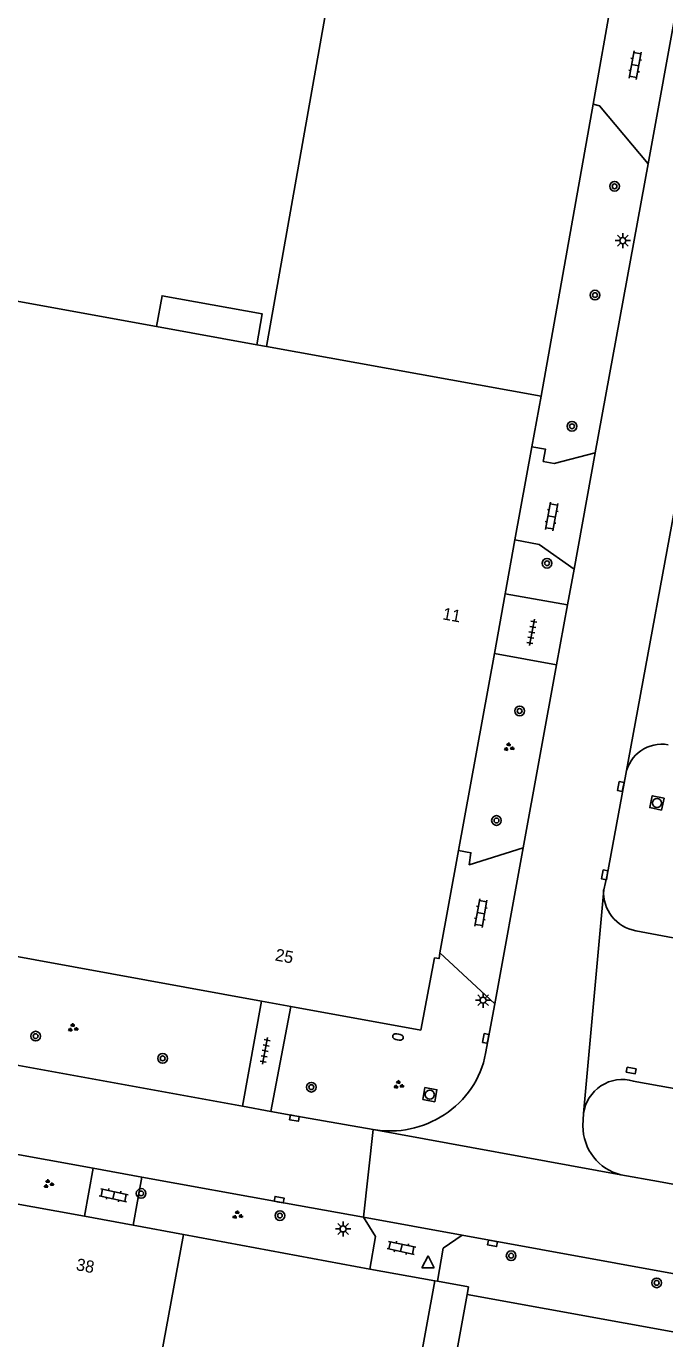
# Model space of a CAD drawing. Extents: x 130998 to 133001, y 398999 to 403002.
# Drawn here: x 132056.4 to 132109.2, y 399442.9 to 399551.3 of the extents above; entities that cross this region are included whole.
import ezdxf

# ---------------------------------------------------------------- set-up
doc = ezdxf.new("R2010")
doc.units = 0
for name, color, linetype in [('gg-afsc-hekwerk', 7, 'Continuous'), ('gg-anno-huisnummerreeks BGT', 7, 'Continuous'), ('gg-bbg-bijgebouw', 7, 'Continuous'), ('gg-bbg-gedigitaliseerde bijgebouw', 7, 'Continuous'), ('gg-bbg-hoofdgebouw', 7, 'Continuous'), ('gg-bbg-luifel en loopbrug', 7, 'Continuous'), ('gg-bbg-tussenscheiding', 7, 'Continuous'), ('gg-knt-verharding', 7, 'Continuous'), ('gg-knt-verharding nz', 7, 'Continuous'), ('gt-grn-weggrens', 7, 'Continuous'), ('gt-symb-boom', 7, 'Continuous'), ('gt-symb-brandkraan', 7, 'Continuous'), ('gt-symb-groenvak', 7, 'Continuous'), ('gt-symb-klinker verharding', 7, 'Continuous'), ('gt-symb-kolk', 7, 'Continuous'), ('gt-symb-kolk center center', 7, 'Continuous'), ('gt-symb-lichtmast', 7, 'Continuous'), ('gt-symb-rioolschacht', 7, 'Continuous'), ('gt-symb-tegel verharding', 7, 'Continuous'), ('gt-symb-waterafsluiter', 7, 'Continuous')]:
    doc.layers.add(name, color=color, linetype=linetype)

# ---------------------------------------------------------------- blocks, each defined once
blk = doc.blocks.new('gt0-KL1')
at = {"layer": 'gt-symb-klinker verharding'}
for p, q in [((-1.15, 0.3), (1.15, 0.3)), ((-1, -0.3), (-1, 0.3)), ((-0.5, 0.3), (-0.5, 0.45)), ((0, -0.3), (0, 0.3)), ((0.5, 0.3), (0.5, 0.45)), ((1, -0.3), (1, 0.3)), ((-1.15, -0.3), (1.15, -0.3)), ((-0.5, -0.45), (-0.5, -0.3)), ((0.5, -0.45), (0.5, -0.3))]:
    blk.add_line(p, q, dxfattribs=at)
blk = doc.blocks.new('gt0-KOLK')
at = {"layer": 'gt-symb-kolk'}
blk.add_lwpolyline([(0, 0), (0.37, 0), (0.37, 0.4), (-0.38, 0.4), (-0.38, 0), (0, 0)], dxfattribs=at)
blk = doc.blocks.new('gt0-BOOM')
at = {"layer": 'gt-symb-boom'}
for radius in [0.4, 0.2]:
    blk.add_circle((0, 0), radius, dxfattribs=at)
blk = doc.blocks.new('gt0-RS')
at = {"layer": 'gt-symb-rioolschacht'}
blk.add_lwpolyline([(-0.5, -0.5), (0.5, -0.5), (0.5, 0.5), (-0.5, 0.5)], close=True, dxfattribs=at)
blk.add_circle((0, 0), 0.375, dxfattribs=at)
blk = doc.blocks.new('gt0-GRVAK')
at = {"layer": 'gt-symb-groenvak'}
for p, q in [((-0.11, 0.19), (-0.23, 0.24)), ((-0.18, 0.15), (0.09, 0.15)), ((-0.09, 0.21), (-0.16, 0.32)), ((-0.05, 0.21), (-0.05, 0.39)), ((0, 0.21), (0.06, 0.32)), ((0.01, 0.19), (0.13, 0.24)), ((0.26, -0.05), (0.2, 0.06)), ((0.3, -0.05), (0.3, 0.13)), ((0.35, -0.05), (0.41, 0.06)), ((-0.24, -0.23), (-0.36, -0.18)), ((-0.32, -0.26), (-0.05, -0.26)), ((-0.23, -0.21), (-0.29, -0.09)), ((-0.18, -0.2), (-0.18, -0.02)), ((-0.14, -0.21), (-0.07, -0.09)), ((-0.12, -0.23), (0, -0.18)), ((0.24, -0.07), (0.12, -0.02)), ((0.17, -0.11), (0.44, -0.11)), ((0.37, -0.07), (0.49, -0.02))]:
    blk.add_line(p, q, dxfattribs=at)
blk = doc.blocks.new('gt0-KOLKCC')
at = {"layer": 'gt-symb-kolk center center'}
blk.add_lwpolyline([(-0.38, 0.2), (0.38, 0.2), (0.38, -0.2), (-0.38, -0.2)], close=True, dxfattribs=at)
blk = doc.blocks.new('gt0-TEG1')
at = {"layer": 'gt-symb-tegel verharding'}
for p, q in [((-1.12, 0), (1.12, 0)), ((-0.9, -0.25), (-0.9, 0.25)), ((-0.45, -0.25), (-0.45, 0.25)), ((0, -0.25), (0, 0.25)), ((0.45, -0.25), (0.45, 0.25)), ((0.9, -0.25), (0.9, 0.25))]:
    blk.add_line(p, q, dxfattribs=at)
blk = doc.blocks.new('gt0-LMAST')
at = {"layer": 'gt-symb-lichtmast'}
for p, q in [((-0.18, 0.17), (-0.45, 0.44)), ((-0.01, 0.25), (-0.01, 0.62)), ((0.17, 0.17), (0.44, 0.44)), ((-0.26, 0), (-0.63, 0)), ((-0.18, -0.18), (-0.45, -0.45)), ((-0.01, -0.25), (-0.01, -0.63)), ((0.44, -0.45), (0.17, -0.18)), ((0.24, 0), (0.62, 0))]:
    blk.add_line(p, q, dxfattribs=at)
blk.add_circle((-0.01, 0), 0.25, dxfattribs=at)
blk = doc.blocks.new('gt0-BR')
at = {"layer": 'gt-symb-brandkraan'}
for centre, radius, start, end in [((-0.24, 0), 0.206, 107.5669, 252.4331), ((0.6, -2.66), 3, 106.892, 107.5669), ((0, -0.69), 0.938, 73.108, 106.892), ((-0.6, -2.66), 3, 72.4331, 73.108), ((0.24, 0), 0.206, 287.567, 72.4331), ((0.6, 2.66), 3, 252.4331, 253.108), ((0, 0.69), 0.938, 253.108, 286.8921), ((-0.6, 2.66), 3, 286.8921, 287.567)]:
    blk.add_arc(centre, radius, start, end, dxfattribs=at)
blk = doc.blocks.new('gt0-WAFSL')
at = {"layer": 'gt-symb-waterafsluiter'}
for p, q in [((-0.5, -0.33), (0, 0.67)), ((0, 0.67), (0.5, -0.33)), ((0.5, -0.33), (-0.5, -0.33))]:
    blk.add_line(p, q, dxfattribs=at)

msp = doc.modelspace()

# ---------------------------------------------------------------- linework, layer by layer
at = {"layer": 'gg-afsc-hekwerk'}
for p, q in [((132069.42, 399451.47), (132084.83, 399448.6)), ((132084.83, 399448.6), (132090.21, 399447.64)), ((132085.7, 399422.98), (132090.21, 399447.64)), ((132090.21, 399447.64), (132090.43, 399447.6)), ((132090.43, 399447.6), (132092.99, 399447.15)), ((132092.99, 399447.15), (132092.88, 399446.52))]:
    msp.add_line(p, q, dxfattribs=at)
at = {"layer": 'gg-bbg-bijgebouw'}
msp.add_lwpolyline([(132167.71, 399409.55), (132171.84, 399432.17), (132092.88, 399446.52)], dxfattribs=at)
at = {"layer": 'gg-bbg-gedigitaliseerde bijgebouw'}
msp.add_lwpolyline([(132092.88, 399446.52), (132088.77, 399423.91), (132138.11, 399414.93)], dxfattribs=at)
at = {"layer": 'gg-bbg-hoofdgebouw'}
for p, q in [((132082, 399557.07), (132076.28, 399524.86)), ((132103.29, 399544.89), (132104.93, 399554.15)), ((132098.99, 399520.74), (132103.29, 399544.89)), ((132067.2, 399526.5), (132011.81, 399536.55)), ((132075.48, 399525), (132067.2, 399526.5)), ((132076.28, 399524.86), (132075.48, 399525)), ((132098.99, 399520.74), (132098.23, 399516.57)), ((132098.23, 399516.57), (132096.83, 399508.87)), ((132096.83, 399508.87), (132096.02, 399504.42)), ((132096.02, 399504.42), (132095.13, 399499.47)), ((132095.13, 399499.47), (132092.17, 399483.21)), ((132092.17, 399483.21), (132090.63, 399474.74)), ((132075.89, 399470.75), (132043.64, 399476.62)), ((132078.29, 399470.32), (132075.89, 399470.75)), ((132061.24, 399452.97), (132054.7, 399454.16)), ((132061.24, 399452.97), (132065.28, 399452.23)), ((132069.42, 399451.47), (132064.91, 399426.74)), ((132065.28, 399452.23), (132069.42, 399451.47))]:
    msp.add_line(p, q, dxfattribs=at)
for points in [[(132090.18, 399474.34), (132089.04, 399468.36), (132078.29, 399470.32)], [(132090.63, 399474.74), (132090.55, 399474.27), (132090.18, 399474.34)]]:
    msp.add_lwpolyline(points, dxfattribs=at)
at = {"layer": 'gg-bbg-luifel en loopbrug'}
msp.add_lwpolyline([(132067.2, 399526.5), (132067.66, 399529.04), (132075.94, 399527.55), (132075.48, 399525)], dxfattribs=at)
at = {"layer": 'gg-bbg-tussenscheiding'}
msp.add_line((132098.99, 399520.74), (132076.28, 399524.86), dxfattribs=at)
at = {"layer": 'gg-knt-verharding'}
for p, q in [((132103.46, 399516.06), (132107.83, 399539.95)), ((132101.17, 399503.5), (132101.71, 399506.45)), ((132096.02, 399504.42), (132101.17, 399503.5)), ((132100.26, 399498.54), (132101.17, 399503.5)), ((132100.26, 399498.54), (132095.13, 399499.47)), ((132097.5, 399483.43), (132100.26, 399498.54)), ((132106.81, 399476.57), (132115.97, 399474.86)), ((132090.63, 399474.74), (132095.15, 399470.53)), ((132075.89, 399470.75), (132074.3, 399462.07)), ((132078.29, 399470.32), (132076.66, 399461.64)), ((132095.15, 399470.53), (132094.4, 399466.43)), ((132042.09, 399467.92), (132074.3, 399462.07)), ((132174.45, 399451.8), (132106.61, 399464.15)), ((132074.3, 399462.07), (132076.66, 399461.64)), ((132076.66, 399461.64), (132078.63, 399461.28)), ((132078.63, 399461.28), (132085.11, 399460.14)), ((132102.5, 399461.46), (132102.45, 399460.44)), ((132054.36, 399458.32), (132061.97, 399456.94)), ((132061.24, 399452.97), (132061.97, 399456.94)), ((132061.97, 399456.94), (132066, 399456.21)), ((132065.28, 399452.23), (132066, 399456.21)), ((132066, 399456.21), (132077.86, 399454.05)), ((132105.59, 399456.4), (132108.7, 399455.84)), ((132108.7, 399455.84), (132175.74, 399443.61)), ((132084.31, 399452.89), (132077.86, 399454.05)), ((132115.97, 399447.14), (132092.46, 399451.4))]:
    msp.add_line(p, q, dxfattribs=at)
for points in [[(132107.83, 399539.95), (132103.82, 399544.75), (132103.29, 399544.89)], [(132103.46, 399516.06), (132100.08, 399515.19), (132099.17, 399515.36), (132099.34, 399516.37), (132098.23, 399516.57)], [(132096.83, 399508.87), (132098.83, 399508.5), (132101.71, 399506.45)], [(132105.98, 399489.5), (132104.45, 399481.16), (132104.16, 399479.94)], [(132097.5, 399483.43), (132093.05, 399482.02), (132093.18, 399483.02), (132092.17, 399483.21)], [(132084.83, 399448.6), (132085.3, 399451.31), (132084.31, 399452.89)], [(132092.46, 399451.4), (132090.9, 399450.33), (132090.43, 399447.6)]]:
    msp.add_lwpolyline(points, dxfattribs=at)
for centre, radius, start, end in [((132108.98, 399488.94), 3.05, 80.3585, 169.3287), ((132107.37, 399479.74), 3.22, 176.2871, 260.0993), ((132086.83, 399467.86), 7.71, 302.525, 349.2581), ((132105.7, 399461.06), 3.22, 73.5783, 172.8306), ((132086.5, 399468.15), 8.13, 260.1708, 303.4095), ((132106.57, 399460.4), 4.12, 179.4663, 256.2188)]:
    msp.add_arc(centre, radius, start, end, dxfattribs=at)
at = {"layer": 'gg-knt-verharding nz'}
for p, q in [((132110.59, 399555.08), (132107.83, 399539.95)), ((132103.46, 399516.06), (132101.71, 399506.45)), ((132097.5, 399483.43), (132095.15, 399470.53)), ((132092.46, 399451.4), (132084.31, 399452.89))]:
    msp.add_line(p, q, dxfattribs=at)
at = {"layer": 'gt-grn-weggrens'}
for p, q in [((132105.98, 399489.5), (132111.02, 399516.89)), ((132102.91, 399466), (132104.16, 399479.94)), ((132102.5, 399461.46), (132102.91, 399466)), ((132085.11, 399460.14), (132084.31, 399452.89)), ((132085.11, 399460.14), (132105.59, 399456.4))]:
    msp.add_line(p, q, dxfattribs=at)

# ---------------------------------------------------------------- block references
at = {"layer": 'gt-symb-boom'}
for p in [(132105.06, 399538.09), (132103.44, 399529.1), (132101.54, 399518.26), (132099.48, 399506.94), (132097.21, 399494.73), (132095.3, 399485.68), (132057.21, 399467.86), (132067.71, 399466.02), (132080, 399463.64), (132065.93, 399454.86), (132077.4, 399453.03), (132096.51, 399449.71), (132108.54, 399447.47)]:
    msp.add_blockref('gt0-BOOM', p, dxfattribs=at)
at = {"layer": 'gt-symb-brandkraan', "rotation": 169.69002960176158}
msp.add_blockref('gt0-BR', (132087.16, 399467.79), dxfattribs=at)
at = {"layer": 'gt-symb-groenvak'}
for p, rotation in [((132096.31, 399491.72), -9.905079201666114), ((132060.28, 399468.53), -9.905079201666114), ((132087.2, 399463.82), -9.905079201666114), ((132073.88, 399453.06), -9.905079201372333)]:
    msp.add_blockref('gt0-GRVAK', p, dxfattribs=dict(at, rotation=rotation))
msp.add_blockref('gt0-GRVAK', (132058.26, 399455.64), dxfattribs=at)
at = {"layer": 'gt-symb-klinker verharding'}
for p, rotation in [((132106.76, 399548.11), 79.63367739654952), ((132099.86, 399510.81), -100.07433272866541), ((132094.01, 399478.03), -100.07433273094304), ((132063.66, 399454.71), -12.29885517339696), ((132087.44, 399450.36), -12.298855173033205)]:
    msp.add_blockref('gt0-KL1', p, dxfattribs=dict(at, rotation=rotation))
at = {"layer": 'gt-symb-kolk'}
for p, rotation in [((132105.77, 399488.45), 78.63386214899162), ((132104.45, 399481.16), 79.74640197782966), ((132094.61, 399467.64), 79.63367739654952), ((132078.63, 399461.28), 169.85920685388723), ((132077.31, 399454.15), -10.25359802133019), ((132095.01, 399450.93), 168.99333582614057)]:
    msp.add_blockref('gt0-KOLK', p, dxfattribs=dict(at, rotation=rotation))
at = {"layer": 'gt-symb-kolk center center', "rotation": -10.30997039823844}
msp.add_blockref('gt0-KOLKCC', (132106.43, 399465.02), dxfattribs=at)
at = {"layer": 'gt-symb-lichtmast'}
for p in [(132105.75, 399533.6), (132094.2, 399470.83), (132082.63, 399451.93)]:
    msp.add_blockref('gt0-LMAST', p, dxfattribs=at)
at = {"layer": 'gt-symb-rioolschacht'}
for p, rotation in [((132108.56, 399487.13), 77.99329169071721), ((132089.79, 399463.02), -10.25359802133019)]:
    msp.add_blockref('gt0-RS', p, dxfattribs=dict(at, rotation=rotation))
at = {"layer": 'gt-symb-tegel verharding'}
for p, rotation in [((132098.23, 399501.23), -100.71464389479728), ((132076.18, 399466.64), 79.34163849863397)]:
    msp.add_blockref('gt0-TEG1', p, dxfattribs=dict(at, rotation=rotation))
at = {"layer": 'gt-symb-waterafsluiter'}
msp.add_blockref('gt0-WAFSL', (132089.64, 399449.03), dxfattribs=at)

# ---------------------------------------------------------------- texts
at = {"layer": 'gg-anno-huisnummerreeks BGT'}
for s, rotation, p in [('11', 349.7, (132090.79, 399502.31)), ('25', 349.7, (132076.95, 399474.12)), ('38', 349.6, (132060.5, 399448.53))]:
    msp.add_text(s, height=1, rotation=rotation, dxfattribs=at).set_placement(p)

doc.saveas('drawing.dxf')
